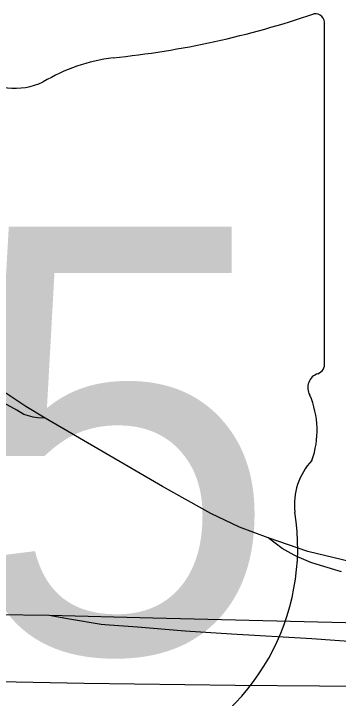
# Model space of a CAD drawing. Extents: x 0 to 34, y 0 to 22.
# Drawn here: x 2.9655 to 3.0659, y 15.6725 to 15.8844 of the extents above; entities that cross this region are included whole.
import ezdxf

# ---------------------------------------------------------------- set-up
doc = ezdxf.new("R2010")
doc.units = 0
for name, color, linetype in [('GM_X_Interchange_Ramps', 7, 'Continuous'), ('GM_X_Interstate_Route', 7, 'Continuous'), ('GM_X_State_Shield', 7, 'Continuous'), ('GM_X_US_Route', 7, 'Continuous')]:
    doc.layers.add(name, color=color, linetype=linetype)

msp = doc.modelspace()

# ---------------------------------------------------------------- linework, layer by layer
at = {"layer": 'GM_X_Interchange_Ramps'}
for points in [[(3.0668379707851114, 15.711679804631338), (3.0603902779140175, 15.713668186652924), (3.05736717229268, 15.714624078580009), (3.053030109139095, 15.716383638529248), (3.0522534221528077, 15.716806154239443), (3.0485252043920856, 15.71886909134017), (3.0441631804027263, 15.72223071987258), (3.035339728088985, 15.725486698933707), (3.0264369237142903, 15.729758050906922), (3.0115063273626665, 15.738052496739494), (2.97518491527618, 15.759270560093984), (2.9692485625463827, 15.762883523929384), (2.9620892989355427, 15.767624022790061)], [(2.97518491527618, 15.759270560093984), (2.9729169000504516, 15.75938864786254), (2.971562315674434, 15.759606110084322), (2.968641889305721, 15.760364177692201), (2.9664173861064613, 15.761718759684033), (2.9625262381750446, 15.763919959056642)], [(3.2228983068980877, 15.69957666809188), (3.202094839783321, 15.700123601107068), (3.1733460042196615, 15.701943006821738), (3.143509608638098, 15.70472096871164), (3.125475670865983, 15.706652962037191), (3.1099426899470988, 15.708500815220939), (3.0890136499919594, 15.71108956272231), (3.0723112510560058, 15.71414667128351), (3.056447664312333, 15.718030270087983), (3.0441631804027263, 15.72223071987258)]]:
    msp.add_lwpolyline(points, dxfattribs=at)
at = {"layer": 'GM_X_Interstate_Route'}
msp.add_line((2.976421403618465, 15.698140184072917), (2.918296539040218, 15.69886097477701), dxfattribs=at)
for points in [[(3.2886361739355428, 15.693864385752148), (3.269302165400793, 15.691827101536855), (3.2499097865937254, 15.690141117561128), (3.223763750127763, 15.688752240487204), (3.2049300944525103, 15.688269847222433), (3.1924026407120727, 15.688141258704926), (3.1728240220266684, 15.688129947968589), (3.149361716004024, 15.689818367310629), (3.1125822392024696, 15.69310712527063), (3.068159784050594, 15.695946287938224), (3.0084789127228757, 15.69738140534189), (2.976421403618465, 15.698140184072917)], [(3.222583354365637, 15.665257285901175), (3.203401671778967, 15.667773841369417), (3.1966660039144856, 15.668656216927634), (3.173153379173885, 15.671129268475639), (3.1489696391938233, 15.673186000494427), (3.124133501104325, 15.674795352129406), (3.1098295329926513, 15.675410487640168), (3.08619263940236, 15.676050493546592), (3.033960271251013, 15.676497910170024), (2.987338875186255, 15.677081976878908), (2.934503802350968, 15.678119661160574), (2.9091643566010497, 15.678386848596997), (2.901117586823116, 15.67846761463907), (2.8412424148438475, 15.67925057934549), (2.7430224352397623, 15.68102768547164), (2.692666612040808, 15.681673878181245), (2.5820068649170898, 15.683451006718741), (2.544345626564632, 15.684028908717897), (2.5145198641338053, 15.684457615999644), (2.4657547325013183, 15.685153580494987), (2.417263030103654, 15.685961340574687)]]:
    msp.add_lwpolyline(points, dxfattribs=at)
at = {"layer": 'GM_X_State_Shield'}
for p, q in [((3.0616599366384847, 15.776383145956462), (3.0616599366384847, 15.881068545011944)), ((3.061634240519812, 15.77640884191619), (3.0616599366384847, 15.776383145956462))]:
    msp.add_line(p, q, dxfattribs=at)
for centre, radius, start, end in [((2.9677380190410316, 16.14894138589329), 0.2796157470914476, 275.8444694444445, 288.9064527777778), ((3.0587354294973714, 15.881502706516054), 0.0029352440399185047, 351.8620861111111, 97.738), ((3.003403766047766, 15.81498644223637), 0.056254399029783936, 97.34618055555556, 120.7688527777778), ((2.965648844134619, 15.882724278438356), 0.021377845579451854, 233.85620555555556, 294.82819166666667), ((3.0585284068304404, 15.775978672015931), 0.003141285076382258, 289.6038111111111, 7.734130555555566), ((3.060981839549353, 15.768697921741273), 0.004542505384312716, 107.94398333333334, 210.33696666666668), ((3.032082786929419, 15.755464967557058), 0.02726868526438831, 340.0329638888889, 23.649566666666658), ((3.0721765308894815, 15.732573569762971), 0.019839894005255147, 136.80649722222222, 186.92959444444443), ((2.983401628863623, 15.71925620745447), 0.06993829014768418, 292.3088861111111, 8.985838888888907)]:
    msp.add_arc(centre, radius, start, end, dxfattribs=at)
at = {"layer": 'GM_X_US_Route'}
msp.add_line((2.976421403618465, 15.698140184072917), (2.918296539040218, 15.69886097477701), dxfattribs=at)
msp.add_lwpolyline([(3.2283106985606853, 15.676027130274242), (3.204389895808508, 15.67882204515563), (3.178238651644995, 15.68125611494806), (3.1474237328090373, 15.684000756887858), (3.1259642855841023, 15.685918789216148), (3.105343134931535, 15.687548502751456), (3.079031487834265, 15.689426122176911), (3.057741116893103, 15.690905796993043), (3.0328338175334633, 15.692385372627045), (3.018530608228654, 15.69337179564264), (3.00381644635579, 15.694522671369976), (2.993695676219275, 15.695274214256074), (2.992502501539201, 15.69536889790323), (2.9827518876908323, 15.697049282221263), (2.976421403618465, 15.698140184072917)], dxfattribs=at)

# ---------------------------------------------------------------- texts
at = {"layer": 'GM_X_State_Shield'}
msp.add_text('25', height=0.13183620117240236, dxfattribs=at).set_placement((2.851300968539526, 15.686657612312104))

doc.saveas('drawing.dxf')
